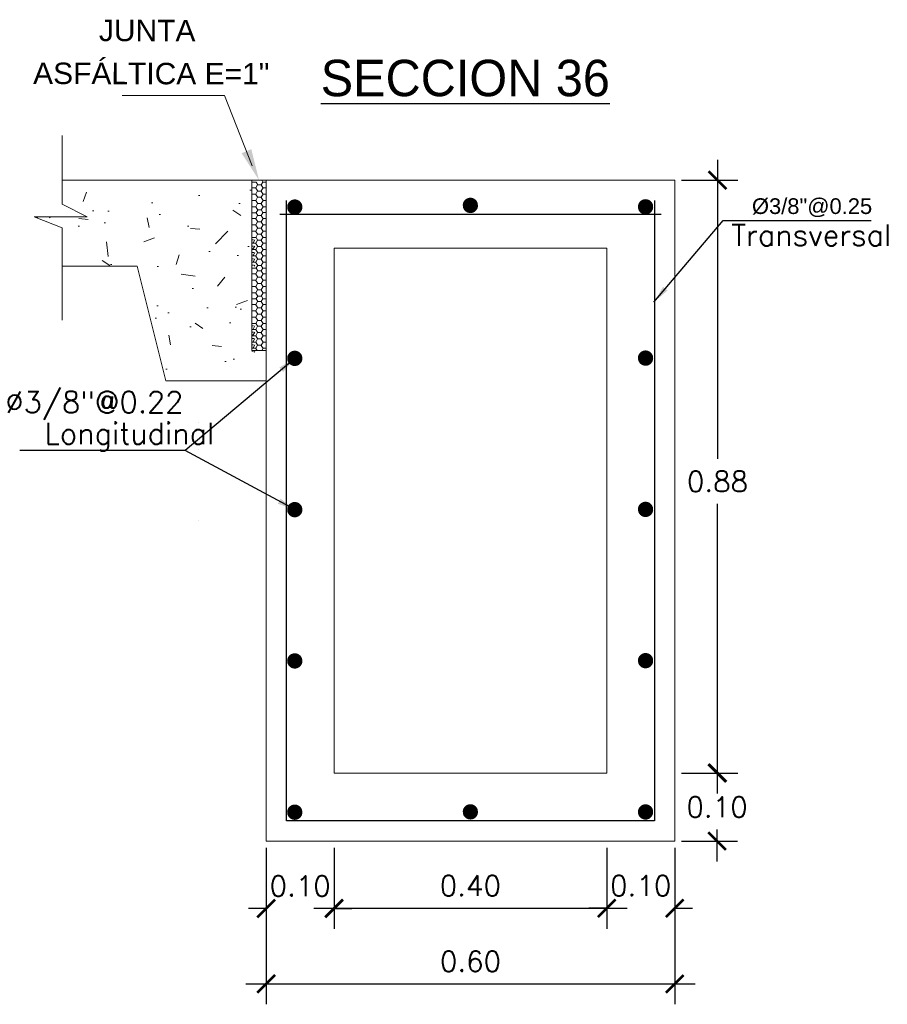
# Model space of a CAD drawing. Header units: millimetres. Extents: x -8931983 to 9630244, y 4 to 18563053.
# Tile 311 of 329: x 349724.89 to 349726.17, y 9282012.74 to 9282014.18. Entities that reach past the tile are written whole.
import ezdxf

# ---------------------------------------------------------------- set-up
doc = ezdxf.new("R2010")
doc.units = ezdxf.units.MM
doc.linetypes.add('ACAD_ISO02W100', pattern=[15, 12, -3])
for name, color, linetype, lineweight in [('0.2', 32, 'ACAD_ISO02W100', 0), ('cotas', 1, 'Continuous', 15), ('linea fina 01', 189, 'Continuous', 0), ('TEXTO', 255, 'Continuous', 5)]:
    doc.layers.add(name, color=color, linetype=linetype, lineweight=lineweight)
doc.layers.add('TEX', color=3, linetype='Continuous')
doc.styles.add('COTAS', font='arial.ttf')
doc.styles.add('MtXpl_Arial_Black', font='txt')
doc.styles.add('ROMANS', font='ROMANS.shx')
doc.styles.add('ROMANS-DIM', font='romans.shx')
doc.styles.add('VANO', font='swissl.ttf', dxfattribs={"height": 0.2})
doc.dimstyles.new('1-25V', dxfattribs={"dimscale": 0.2, "dimtxt": 0.18, "dimasz": 0.13, "dimexe": 0.18, "dimexo": 0.15, "dimgap": 0.1, "dimtad": 0, "dimtih": 1, "dimtoh": 1, "dimzin": 0, "dimdsep": 46, "dimtxsty": 'COTAS', "dimcen": 0.09, "dimadec": 0, "dimazin": 0, "dimtfac": 1, "dimtmove": 2, "dimatfit": 3, "dimfxl": 1, "dimtolj": 1, "dimtzin": 0, "dimarcsym": 0})
doc.dimstyles.new('20_METRIC  ARCHITECTURAL', dxfattribs={"dimscale": 0.2, "dimtxt": 0.03, "dimasz": 0.13, "dimexe": 0.15, "dimexo": 0.05, "dimgap": 0.09, "dimtad": 1, "dimtih": 1, "dimtoh": 1, "dimzin": 0, "dimdsep": 46, "dimtxsty": 'ROMANS-DIM', "dimblk": 'ARCHTICK', "dimcen": 2, "dimdle": 0.15, "dimclrd": 9, "dimclre": 9, "dimadec": 0, "dimazin": 0, "dimtfac": 1, "dimtix": 1, "dimtofl": 0, "dimtmove": 0, "dimatfit": 3, "dimfxl": 1, "dimfrac": 2, "dimtolj": 1, "dimtzin": 0, "dimarcsym": 0})

# ---------------------------------------------------------------- blocks, each defined once
blk = doc.blocks.new('_ArchTick')
at = {"color": 0, "linetype": 'ByBlock', "const_width": 0.15}
blk.add_lwpolyline([(-0.5, -0.5), (0.5, 0.5)], dxfattribs=at)
blk = doc.blocks.new('*D3504')
at = {"color": 9, "lineweight": -2, "transparency": 16777216}
for p, q in [((349725.2550853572, 9282012.965156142), (349725.2550853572, 9282012.735728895)), ((349725.8550853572, 9282012.965156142), (349725.8550853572, 9282012.735728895)), ((349725.2250853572, 9282012.765728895), (349725.8850853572, 9282012.765728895))]:
    blk.add_line(p, q, dxfattribs=at)
at = {"layer": 'Defpoints', "color": 0, "lineweight": 30, "transparency": 16777216}
for p in [(349725.2550853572, 9282012.975156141, 5186.962977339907), (349725.8550853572, 9282012.975156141, 5186.962977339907), (349725.8550853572, 9282012.765728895)]:
    blk.add_point(p, dxfattribs=at)
at = {"color": 9, "lineweight": -2, "transparency": 16777216, "xscale": 0.026, "yscale": 0.026, "zscale": 0.026, "rotation": 180}
blk.add_blockref('_ArchTick', (349725.2550853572, 9282012.765728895), dxfattribs=at)
at = {"color": 9, "lineweight": -2, "transparency": 16777216, "xscale": 0.026, "yscale": 0.026, "zscale": 0.026}
blk.add_blockref('_ArchTick', (349725.8550853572, 9282012.765728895), dxfattribs=at)
at = {"color": 0, "lineweight": 0, "transparency": 16777216, "insert": (349725.5550853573, 9282012.798728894), "char_height": 0.03, "attachment_point": 5, "style": 'ROMANS-DIM'}
blk.add_mtext('\\A1;0.60', dxfattribs=at)
blk = doc.blocks.new('*D3505')
at = {"color": 9, "lineweight": -2, "transparency": 16777216}
for p, q in [((349725.9171418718, 9282013.105156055), (349725.9171418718, 9282013.058156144)), ((349725.8650853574, 9282013.075156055), (349725.9471418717, 9282013.075156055)), ((349725.9171418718, 9282012.945156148), (349725.9171418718, 9282012.992156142)), ((349725.8650853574, 9282012.975156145), (349725.9471418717, 9282012.975156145))]:
    blk.add_line(p, q, dxfattribs=at)
at = {"layer": 'Defpoints', "color": 0, "lineweight": 30, "transparency": 16777216}
for p in [(349725.8550853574, 9282013.075156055), (349725.8550853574, 9282012.975156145), (349725.9171418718, 9282012.975156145)]:
    blk.add_point(p, dxfattribs=at)
at = {"color": 9, "lineweight": -2, "transparency": 16777216, "xscale": 0.026, "yscale": 0.026, "zscale": 0.026}
for p, rotation in [((349725.9171418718, 9282013.075156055), 90), ((349725.9171418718, 9282012.975156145), 270)]:
    blk.add_blockref('_ArchTick', p, dxfattribs=dict(at, rotation=rotation))
at = {"color": 0, "lineweight": 0, "transparency": 16777216, "insert": (349725.9171418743, 9282013.025156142), "char_height": 0.03, "attachment_point": 5, "style": 'ROMANS-DIM'}
blk.add_mtext('\\A1;0.10', dxfattribs=at)
blk = doc.blocks.new('*D3506')
at = {"color": 9, "lineweight": -2, "transparency": 16777216}
for p, q in [((349725.2550853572, 9282012.965156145), (349725.2550853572, 9282012.846305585)), ((349725.3548057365, 9282012.965156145), (349725.3548057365, 9282012.846305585)), ((349725.2550853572, 9282012.876305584), (349725.2290853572, 9282012.876305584)), ((349725.3548057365, 9282012.876305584), (349725.3808057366, 9282012.876305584))]:
    blk.add_line(p, q, dxfattribs=at)
at = {"layer": 'Defpoints', "color": 0, "lineweight": 30, "transparency": 16777216}
for p in [(349725.2550853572, 9282012.975156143, 5186.962977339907), (349725.3548057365, 9282012.975156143, 5186.962977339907), (349725.3548057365, 9282012.876305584)]:
    blk.add_point(p, dxfattribs=at)
at = {"color": 9, "lineweight": -2, "transparency": 16777216, "xscale": 0.026, "yscale": 0.026, "zscale": 0.026}
blk.add_blockref('_ArchTick', (349725.2550853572, 9282012.876305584), dxfattribs=at)
at = {"color": 9, "lineweight": -2, "transparency": 16777216, "xscale": 0.026, "yscale": 0.026, "zscale": 0.026, "rotation": 180}
blk.add_blockref('_ArchTick', (349725.3548057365, 9282012.876305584), dxfattribs=at)
at = {"color": 0, "lineweight": 0, "transparency": 16777216, "insert": (349725.3049455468, 9282012.909305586), "char_height": 0.03, "attachment_point": 5, "style": 'ROMANS-DIM'}
blk.add_mtext('\\A1;0.10', dxfattribs=at)
blk = doc.blocks.new('*D3507')
at = {"color": 9, "lineweight": -2, "transparency": 16777216}
for p, q in [((349725.3548057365, 9282012.965156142), (349725.3548057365, 9282012.846727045)), ((349725.7550853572, 9282012.965156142), (349725.7550853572, 9282012.846727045)), ((349725.3248057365, 9282012.876727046), (349725.7850853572, 9282012.876727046))]:
    blk.add_line(p, q, dxfattribs=at)
at = {"layer": 'Defpoints', "color": 0, "lineweight": 30, "transparency": 16777216}
for p in [(349725.3548057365, 9282012.975156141, 10373.92595467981), (349725.7550853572, 9282012.975156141, 5186.962977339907), (349725.7550853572, 9282012.876727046)]:
    blk.add_point(p, dxfattribs=at)
at = {"color": 9, "lineweight": -2, "transparency": 16777216, "xscale": 0.026, "yscale": 0.026, "zscale": 0.026, "rotation": 180}
blk.add_blockref('_ArchTick', (349725.3548057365, 9282012.876727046), dxfattribs=at)
at = {"color": 9, "lineweight": -2, "transparency": 16777216, "xscale": 0.026, "yscale": 0.026, "zscale": 0.026}
blk.add_blockref('_ArchTick', (349725.7550853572, 9282012.876727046), dxfattribs=at)
at = {"color": 0, "lineweight": 0, "transparency": 16777216, "insert": (349725.5549455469, 9282012.909727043), "char_height": 0.03, "attachment_point": 5, "style": 'ROMANS-DIM'}
blk.add_mtext('\\A1;0.40', dxfattribs=at)
blk = doc.blocks.new('*D3508')
at = {"color": 9, "lineweight": -2, "transparency": 16777216}
for p, q in [((349725.7550853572, 9282012.965156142), (349725.7550853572, 9282012.846727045)), ((349725.8550853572, 9282012.965156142), (349725.8550853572, 9282012.846727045)), ((349725.7550853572, 9282012.876727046), (349725.7290853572, 9282012.876727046)), ((349725.8550853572, 9282012.876727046), (349725.8810853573, 9282012.876727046))]:
    blk.add_line(p, q, dxfattribs=at)
at = {"layer": 'Defpoints', "color": 0, "lineweight": 30, "transparency": 16777216}
for p in [(349725.7550853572, 9282012.975156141, 5186.962977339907), (349725.8550853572, 9282012.975156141, 5186.962977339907), (349725.8550853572, 9282012.876727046)]:
    blk.add_point(p, dxfattribs=at)
at = {"color": 9, "lineweight": -2, "transparency": 16777216, "xscale": 0.026, "yscale": 0.026, "zscale": 0.026}
blk.add_blockref('_ArchTick', (349725.7550853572, 9282012.876727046), dxfattribs=at)
at = {"color": 9, "lineweight": -2, "transparency": 16777216, "xscale": 0.026, "yscale": 0.026, "zscale": 0.026, "rotation": 180}
blk.add_blockref('_ArchTick', (349725.8550853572, 9282012.876727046), dxfattribs=at)
at = {"color": 0, "lineweight": 0, "transparency": 16777216, "insert": (349725.8050853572, 9282012.909727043), "char_height": 0.03, "attachment_point": 5, "style": 'ROMANS-DIM'}
blk.add_mtext('\\A1;0.10', dxfattribs=at)
blk = doc.blocks.new('TEXTO 1')
at = {"layer": 'linea fina 01', "ltscale": 0.1}
for p, q in [((-0.0508167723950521, 0.1241394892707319), (-0.2010398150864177, 0.1241394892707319)), ((-0.0100357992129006, 0.0209258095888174), (-0.0508167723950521, 0.1241394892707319))]:
    blk.add_line(p, q, dxfattribs=at)
blk.add_solid([(-0.02553807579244, 0.0394717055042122), (0, 0), (-0.0113560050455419, 0.0456207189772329)], dxfattribs=at)
at = {"layer": '0.2', "color": 251, "true_color": 0x636466, "style": 'VANO', "oblique": 359.9999999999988}
for s, p in [('JUNTA', (-0.235123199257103, 0.2039847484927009, -5186.962977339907)), ('ASFÁLTICA E=1"', (-0.331776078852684, 0.1410587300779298, -5186.962977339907))]:
    blk.add_text(s, height=0.0314999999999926, rotation=359.8799999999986, dxfattribs=at).set_placement(p)
blk = doc.blocks.new('junta asfaltica')
at = {"lineweight": 0}
h = blk.add_hatch(dxfattribs=at)
h.set_pattern_fill('AR-CONC', scale=0.01, style=0)
h.set_pattern_definition([(50, (-0.1189008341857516, -0.0700673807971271), (0.1639662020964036, -0.0143451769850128), [0.017145, -0.188595]), (355, (-0.1189008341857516, -0.0700673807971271), (-0.0317190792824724, 0.1719511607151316), [0.013716, -0.150876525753]), (100.4514446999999, (-0.1052370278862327, -0.0712628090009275), (0.1322471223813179, 0.1576059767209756), [0.01457100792, -0.1602812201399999]), (46.1842, (-0.1189008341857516, -0.0243473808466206), (0.2439711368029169, -0.0378380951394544), [0.0257175, -0.2828925]), (96.6355576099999, (-0.0985699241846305, -0.0275005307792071), (0.2136637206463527, 0.2226835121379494), [0.021856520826, -0.240422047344]), (351.18415117, (-0.1189008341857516, -0.0243473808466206), (0.2136637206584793, 0.2226835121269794), [0.020573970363, -0.226313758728]), (21, (-0.0960408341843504, -0.0357773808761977), (0.1364529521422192, -0.0920386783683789), [0.017145, -0.188595]), (326, (-0.0960408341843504, -0.0357773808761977), (0.0556218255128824, 0.1657691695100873), [0.013716, -0.150876]), (71.45144499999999, (-0.0846697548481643, -0.0434472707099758), (0.1920747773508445, 0.0737304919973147), [0.01457100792, -0.16028094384]), (37.5, (-0.1189008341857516, -0.0700673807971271), (0.0027797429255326, 0.0760995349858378), [0, -0.1490472, 0, -0.153162, 0, -0.1514475]), (7.499999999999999, (-0.1189008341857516, -0.0700673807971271), (0.0601376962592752, 0.0901625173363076), [0, -0.0873252, 0, -0.1456182, 0, -0.0577215]), (327.5, (-0.1698786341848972, -0.0700673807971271), (0.1220315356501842, -0.0051558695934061), [0, -0.05715, 0, -0.178308, 0, -0.236601]), (317.5, (-0.1927386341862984, -0.0700673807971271), (0.1333162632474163, 0.0228838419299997), [0, -0.074295, 0, -0.1184148, 0, -0.168021])])
h.paths.add_polyline_path([(-0.0210516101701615, 2.68221356e-08), (-0.2996047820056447, 2.68221356e-08), (-0.2996047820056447, -0.0354425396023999), (-0.2629513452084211, -0.0536842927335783), (-0.3405718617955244, -0.0536842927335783), (-0.2996047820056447, -0.0698087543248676), (-0.2996047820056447, -0.1263088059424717), (-0.1894634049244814, -0.1263088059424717), (-0.1473604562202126, -0.2947206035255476), (-0.0210516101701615, -0.2947206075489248)])
h = blk.add_hatch(dxfattribs=at)
h.set_pattern_fill('HONEY', scale=0.0187124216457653, angle=180, style=0)
h.set_pattern_definition([(360, (-1344.435306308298, 712.0165321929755), (0.0080206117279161, -0.0046307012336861), [0.0053470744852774, -0.0106941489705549]), (240, (-1344.435306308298, 712.0165321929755), (-0.0080206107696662, -0.0046307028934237), [0.0053470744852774, -0.0106941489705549]), (300, (-1344.435306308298, 712.0165321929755), (9.5825e-10, -0.0092614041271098), [-0.0106941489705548, 0.0053470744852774])])
h.paths.add_polyline_path([(-0.0210514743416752, -0.0843195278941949), (-0.0210514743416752, -0.1264220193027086), (-0.0160414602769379, -0.1264220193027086), (-0.0160414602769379, -0.0843195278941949)])
h = blk.add_hatch(dxfattribs=at)
h.set_pattern_fill('HONEY', scale=0.0187124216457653, angle=180, style=0)
h.set_pattern_definition([(360, (-1344.435306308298, 711.8902233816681), (0.0080206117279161, -0.0046307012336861), [0.0053470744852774, -0.0106941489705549]), (240, (-1344.435306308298, 711.8902233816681), (-0.0080206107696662, -0.0046307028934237), [0.0053470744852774, -0.0106941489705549]), (300, (-1344.435306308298, 711.8902233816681), (9.5825e-10, -0.0092614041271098), [-0.0106941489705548, 0.0053470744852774])])
h.paths.add_polyline_path([(-0.0210514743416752, -0.2106283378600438), (-0.0210514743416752, -0.2527308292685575), (-0.0160414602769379, -0.2527308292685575), (-0.0160414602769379, -0.2106283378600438)])
at = {"color": 7, "linetype": 'ByBlock', "lineweight": 0}
for p, q in [((-0.2996047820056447, 0.0657418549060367), (-0.2996047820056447, -0.0354425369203)), ((-0.2996047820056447, -0.0354425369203), (-0.2629513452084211, -0.0536842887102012)), ((-0.2629513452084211, -0.0536842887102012), (-0.3405718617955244, -0.0536842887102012)), ((-0.3405718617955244, -0.0536842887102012), (-0.2996047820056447, -0.0698087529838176)), ((-0.2996047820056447, -0.0698087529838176), (-0.2996047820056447, -0.2053593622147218))]:
    blk.add_line(p, q, dxfattribs=at)
at = {"color": 7, "lineweight": 0}
for p, q in [((-0.2996047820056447, 2.81631856e-08), (-0.0210516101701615, 2.81631856e-08)), ((-0.0210514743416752, 0), (0, 0)), ((-0.0210514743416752, 0), (-0.0210514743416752, -0.25)), ((-0.0066348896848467, 0), (-0.0049328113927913, -0.0029480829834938)), ((-1.357866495e-07, -0.2947206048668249), (-1.357866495e-07, 0)), ((-0.0210515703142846, -0.010682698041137), (-0.0205355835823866, -0.0115764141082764)), ((-0.020682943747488, -0.0112982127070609), (-0.0210515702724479, -0.0119366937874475)), ((-0.0148197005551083, -0.0027724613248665), (-0.0210514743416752, -0.0027724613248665)), ((-0.0203683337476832, -0.0113096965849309), (-0.0150212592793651, -0.0113096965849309)), ((-0.0126623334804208, -0.0066675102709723), (-0.0153358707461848, -0.0112982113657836)), ((-0.0151885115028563, -0.0115764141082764), (-0.0125149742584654, -0.0162071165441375)), ((-0.0148361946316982, -0.0029252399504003), (-0.0125149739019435, -0.0069457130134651)), ((-0.0123477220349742, -0.0066789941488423), (-0.0070006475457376, -0.0066789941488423)), ((-0.0051546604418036, -0.0029252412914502), (-0.0073152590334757, -0.0066675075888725)), ((-0.0046417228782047, -0.0112982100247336), (-0.0073152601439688, -0.0159289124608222)), ((-0.0071679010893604, -0.0069457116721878), (-0.0044943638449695, -0.0115764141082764)), ((-0.0051235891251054, -0.0029047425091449), (2.09184e-11, -0.0029047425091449)), ((-0.0043271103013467, -0.0113096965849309), (-9.55119503e-08, -0.0113096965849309)), ((-0.0210515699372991, -0.0199441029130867), (-0.0205355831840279, -0.0208378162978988)), ((-0.0206829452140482, -0.0205596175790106), (-0.0210515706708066, -0.0211980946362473)), ((-0.0203683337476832, -0.0205710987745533), (-0.0150212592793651, -0.0205710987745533)), ((-0.0126623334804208, -0.0159289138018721), (-0.0153358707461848, -0.0205596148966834)), ((-0.012662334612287, -0.0251903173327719), (-0.0153358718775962, -0.0298210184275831)), ((-0.0151885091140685, -0.0208378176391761), (-0.0125149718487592, -0.0254685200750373)), ((-0.0123477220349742, -0.0159403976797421), (-0.0070006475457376, -0.0159403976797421)), ((-0.0123477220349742, -0.0252017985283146), (-0.0070006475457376, -0.0252017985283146)), ((-0.0046417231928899, -0.0205596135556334), (-0.0073152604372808, -0.0251903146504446)), ((-0.0071678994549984, -0.0162071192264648), (-0.004494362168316, -0.0208378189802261)), ((-0.0071678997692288, -0.0254685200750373), (-0.0044943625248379, -0.0300992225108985)), ((-0.0043271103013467, -0.0205710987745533), (-9.55119503e-08, -0.0205710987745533)), ((-0.0210515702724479, -0.0292055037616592), (-0.0205355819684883, -0.0300992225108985)), ((-0.0206829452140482, -0.0298210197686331), (-0.0210515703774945, -0.0304594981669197)), ((-0.0210515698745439, -0.038466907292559), (-0.0205355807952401, -0.0393606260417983)), ((-0.0206829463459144, -0.0390824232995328), (-0.0210515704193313, -0.0397208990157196)), ((-0.0203683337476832, -0.0298325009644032), (-0.0150212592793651, -0.0298325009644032)), ((-0.0203683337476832, -0.0390939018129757), (-0.0150212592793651, -0.0390939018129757)), ((-0.012662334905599, -0.0344517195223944), (-0.0153358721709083, -0.0390824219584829)), ((-0.0151885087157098, -0.0300992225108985), (-0.0125149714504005, -0.0347299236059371)), ((-0.0151885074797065, -0.0393606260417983), (-0.0125149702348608, -0.0439913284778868)), ((-0.0123477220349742, -0.0344632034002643), (-0.0070006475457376, -0.0344632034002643)), ((-0.0046417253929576, -0.0298210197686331), (-0.0073152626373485, -0.0344517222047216)), ((-0.0046417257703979, -0.0390824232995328), (-0.0073152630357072, -0.043713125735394)), ((-0.007167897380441, -0.034729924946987), (-0.004494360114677, -0.0393606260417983)), ((-0.0043271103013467, -0.0298325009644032), (-9.55537871e-08, -0.0298325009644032)), ((-0.0043271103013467, -0.0390939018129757), (-9.55537871e-08, -0.0390939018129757)), ((-0.0210515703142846, -0.0557221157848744), (-0.0205355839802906, -0.0566158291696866)), ((-0.020682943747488, -0.056337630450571), (-0.0210515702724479, -0.056976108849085)), ((-0.0149139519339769, -0.0477837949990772), (-0.0206632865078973, -0.0477837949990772)), ((-0.0203683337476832, -0.056349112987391), (-0.0150212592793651, -0.056349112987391)), ((-0.0126623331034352, -0.0517069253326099), (-0.0153358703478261, -0.0563376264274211)), ((-0.0151885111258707, -0.0566158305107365), (-0.0125149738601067, -0.061246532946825)), ((-0.0125149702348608, -0.0439913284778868), (-0.014899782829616, -0.0475884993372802)), ((-0.0148361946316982, -0.0479646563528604), (-0.0125149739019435, -0.0519851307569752)), ((-0.0123477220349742, -0.0437246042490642), (-0.0070006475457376, -0.0437246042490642)), ((-0.0123477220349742, -0.0517184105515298), (-0.0070006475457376, -0.0517184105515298)), ((-0.0051546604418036, -0.0479646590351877), (-0.0073152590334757, -0.0517069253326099)), ((-0.0046417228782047, -0.0563376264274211), (-0.0073152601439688, -0.0609683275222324)), ((-0.0071679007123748, -0.0519851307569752), (-0.0044943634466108, -0.0566158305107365)), ((-0.0069412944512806, -0.0439446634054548), (-0.0051814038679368, -0.0474320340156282)), ((-0.0052986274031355, -0.0476877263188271), (2.09184e-11, -0.0476877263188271)), ((-0.0043271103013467, -0.056349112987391), (-9.55119503e-08, -0.056349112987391)), ((-0.0210515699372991, -0.0649835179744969), (-0.0205355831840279, -0.0658772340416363)), ((-0.0206829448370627, -0.0655990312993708), (-0.0210515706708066, -0.0662375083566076)), ((-0.0203683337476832, -0.0656105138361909), (-0.0150212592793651, -0.0656105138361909)), ((-0.0126623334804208, -0.0609683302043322), (-0.0153358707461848, -0.0655990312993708)), ((-0.012662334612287, -0.0702297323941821), (-0.0153358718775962, -0.0748604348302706)), ((-0.015188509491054, -0.0658772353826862), (-0.0125149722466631, -0.0705079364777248)), ((-0.0123477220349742, -0.0609798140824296), (-0.0070006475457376, -0.0609798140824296)), ((-0.0123477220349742, -0.0702412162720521), (-0.0070006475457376, -0.0702412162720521)), ((-0.0046417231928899, -0.0655990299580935), (-0.0073152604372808, -0.0702297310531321)), ((-0.0071678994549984, -0.061246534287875), (-0.004494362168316, -0.0658772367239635)), ((-0.0071678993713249, -0.0705079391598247), (-0.0044943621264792, -0.075138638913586)), ((-0.0043271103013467, -0.0656105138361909), (-9.55119503e-08, -0.0656105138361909)), ((-0.0210515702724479, -0.0742449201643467), (-0.0205355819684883, -0.075138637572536)), ((-0.0206829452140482, -0.0748604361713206), (-0.0210515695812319, -0.0754989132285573)), ((-0.0210515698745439, -0.0835063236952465), (-0.0206477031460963, -0.0842058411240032)), ((-0.0206829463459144, -0.084121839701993), (-0.0207314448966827, -0.0842058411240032)), ((-0.0203683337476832, -0.0748719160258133), (-0.0150212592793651, -0.0748719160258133)), ((-0.0203683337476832, -0.0841333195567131), (-0.0150212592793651, -0.0841333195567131)), ((-0.012662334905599, -0.0794911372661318), (-0.0153358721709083, -0.0841218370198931)), ((-0.0151885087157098, -0.075138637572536), (-0.0125149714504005, -0.0797693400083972)), ((-0.0148361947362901, -0.0843195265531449), (-0.0125149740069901, -0.0883399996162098)), ((-0.0123477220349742, -0.0795026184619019), (-0.0070006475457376, -0.0795026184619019)), ((-0.0046417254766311, -0.0748604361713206), (-0.0073152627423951, -0.0794911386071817)), ((-0.0051546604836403, -0.0843195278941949), (-0.0073152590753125, -0.0880617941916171)), ((-0.0071678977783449, -0.0797693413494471), (-0.0046064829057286, -0.0842058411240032)), ((-0.0043271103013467, -0.0748719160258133), (-9.55537871e-08, -0.0748719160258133)), ((-0.0043271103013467, -0.0841333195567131), (-9.55537871e-08, -0.0841333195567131)), ((-0.0210515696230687, -0.0920769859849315), (-0.0205355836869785, -0.092970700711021)), ((-0.0206829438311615, -0.0926924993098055), (-0.0210515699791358, -0.0933309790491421)), ((-0.0203683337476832, -0.0927039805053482), (-0.0150212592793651, -0.0927039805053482)), ((-0.0126623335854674, -0.088061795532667), (-0.0153358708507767, -0.0926924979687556)), ((-0.0126623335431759, -0.0973232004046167), (-0.0153358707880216, -0.101953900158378)), ((-0.015188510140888, -0.092970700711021), (-0.0125149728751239, -0.0976014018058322)), ((-0.0123477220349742, -0.088073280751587), (-0.0070006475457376, -0.088073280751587)), ((-0.0123477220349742, -0.0973346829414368), (-0.0070006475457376, -0.0973346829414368)), ((-0.0046417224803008, -0.0926924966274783), (-0.0073152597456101, -0.0973231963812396)), ((-0.0071679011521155, -0.0883399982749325), (-0.0044943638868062, -0.0929706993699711)), ((-0.0071678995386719, -0.0976014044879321), (-0.0044943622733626, -0.1022321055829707)), ((-0.0043271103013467, -0.0927039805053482), (-9.55119503e-08, -0.0927039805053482)), ((-0.0210515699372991, -0.1013383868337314), (-0.0205355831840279, -0.1022321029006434)), ((-0.0206829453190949, -0.101953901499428), (-0.0210515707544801, -0.1025923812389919)), ((-0.0210515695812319, -0.1105997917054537), (-0.0205355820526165, -0.1114935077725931)), ((-0.0206829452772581, -0.1112153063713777), (-0.0210515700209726, -0.1118537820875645)), ((-0.0203683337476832, -0.101965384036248), (-0.0150212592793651, -0.101965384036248)), ((-0.0203683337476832, -0.1112267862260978), (-0.0150212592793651, -0.1112267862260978)), ((-0.0126623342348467, -0.1065846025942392), (-0.0153358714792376, -0.1112153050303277)), ((-0.015188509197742, -0.1022321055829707), (-0.0125149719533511, -0.1068628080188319)), ((-0.0151885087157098, -0.1114935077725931), (-0.0125149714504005, -0.1161242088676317)), ((-0.0123477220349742, -0.1065960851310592), (-0.0070006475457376, -0.1065960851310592)), ((-0.0046417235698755, -0.1019538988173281), (-0.0073152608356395, -0.1065846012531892)), ((-0.0046417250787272, -0.1112153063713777), (-0.0073152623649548, -0.115846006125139)), ((-0.0071678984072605, -0.1068628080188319), (-0.0044943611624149, -0.1114935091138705)), ((-0.0043271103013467, -0.101965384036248), (-9.55119503e-08, -0.101965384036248)), ((-0.0043271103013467, -0.1112267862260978), (-9.55537871e-08, -0.1112267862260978)), ((-0.1894634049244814, -0.1263088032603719), (-0.2996047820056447, -0.1263088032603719)), ((-0.1473604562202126, -0.2947206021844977), (-0.1894634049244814, -0.1263088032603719)), ((-0.0210515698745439, -0.1198611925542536), (-0.0205355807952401, -0.1207549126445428)), ((-0.0206829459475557, -0.1204767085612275), (-0.0210515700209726, -0.121115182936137)), ((-0.0148197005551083, -0.1290812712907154), (-0.0210514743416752, -0.1290812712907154)), ((-0.0203683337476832, -0.1204881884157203), (-0.0150212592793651, -0.1204881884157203)), ((-0.0126623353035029, -0.115846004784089), (-0.015335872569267, -0.1204767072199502)), ((-0.0151885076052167, -0.1207549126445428), (-0.0125149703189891, -0.1253856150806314)), ((-0.0148361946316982, -0.1292340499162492), (-0.0125149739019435, -0.133254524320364)), ((-0.0129228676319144, -0.1255586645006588), (-0.0148348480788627, -0.1288070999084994)), ((-0.0123477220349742, -0.115857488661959), (-0.0070006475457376, -0.115857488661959)), ((-0.0123477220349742, -0.1251188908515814), (-0.0070006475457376, -0.1251188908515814)), ((-0.0073218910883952, -0.1251188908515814), (-0.0049328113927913, -0.1292568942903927)), ((-0.0046417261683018, -0.1204767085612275), (-0.0073152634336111, -0.1251074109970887)), ((-0.0051546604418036, -0.1292340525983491), (-0.0073152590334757, -0.1329763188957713)), ((-0.0071678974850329, -0.1161242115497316), (-0.0044943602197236, -0.1207549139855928)), ((-0.0051235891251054, -0.1292135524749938), (2.09184e-11, -0.1292135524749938)), ((-0.0043271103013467, -0.1204881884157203), (-9.55537871e-08, -0.1204881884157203)), ((-0.0210515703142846, -0.1369915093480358), (-0.0205355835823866, -0.1378852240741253)), ((-0.020682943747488, -0.1376070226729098), (-0.0210515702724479, -0.1382455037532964)), ((-0.0203683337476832, -0.1376185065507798), (-0.0150212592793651, -0.1376185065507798)), ((-0.0126623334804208, -0.1329763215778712), (-0.0153358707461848, -0.1376070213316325)), ((-0.0126623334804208, -0.142237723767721), (-0.0153358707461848, -0.1468684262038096)), ((-0.0151885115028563, -0.1378852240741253), (-0.0125149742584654, -0.1425159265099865)), ((-0.0123477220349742, -0.1329878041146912), (-0.0070006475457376, -0.1329878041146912)), ((-0.0123477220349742, -0.1422492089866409), (-0.0070006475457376, -0.1422492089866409)), ((-0.0046417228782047, -0.1376070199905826), (-0.0073152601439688, -0.1422377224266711)), ((-0.0071679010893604, -0.1332545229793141), (-0.0044943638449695, -0.1378852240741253)), ((-0.0071678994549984, -0.1425159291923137), (-0.004494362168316, -0.1471466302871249)), ((-0.0043271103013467, -0.1376185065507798), (-9.55119503e-08, -0.1376185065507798)), ((-0.0210515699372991, -0.1462529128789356), (-0.0205355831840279, -0.1471466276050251)), ((-0.0206829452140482, -0.1468684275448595), (-0.0210515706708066, -0.1475069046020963)), ((-0.0210515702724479, -0.1555143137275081), (-0.0205355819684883, -0.1564080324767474)), ((-0.0206829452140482, -0.156129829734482), (-0.0210515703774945, -0.156768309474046)), ((-0.0203683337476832, -0.1468799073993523), (-0.0150212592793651, -0.1468799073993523)), ((-0.0203683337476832, -0.1561413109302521), (-0.0150212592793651, -0.1561413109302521)), ((-0.012662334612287, -0.1514991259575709), (-0.0153358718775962, -0.156129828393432)), ((-0.0151885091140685, -0.147146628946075), (-0.0125149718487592, -0.1517773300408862)), ((-0.0151885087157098, -0.1564080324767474), (-0.0125149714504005, -0.1610387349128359)), ((-0.0123477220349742, -0.1515106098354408), (-0.0070006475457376, -0.1515106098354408)), ((-0.0046417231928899, -0.1468684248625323), (-0.0073152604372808, -0.1514991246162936)), ((-0.0046417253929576, -0.156129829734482), (-0.0073152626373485, -0.1607605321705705)), ((-0.0071678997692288, -0.1517773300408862), (-0.0044943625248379, -0.1564080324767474)), ((-0.0043271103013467, -0.1468799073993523), (-9.55119503e-08, -0.1468799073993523)), ((-0.0043271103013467, -0.1561413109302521), (-9.55537871e-08, -0.1561413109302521)), ((-0.0210515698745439, -0.1647757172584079), (-0.0205355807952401, -0.1656694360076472)), ((-0.0206829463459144, -0.1653912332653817), (-0.0210515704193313, -0.1660297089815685)), ((-0.0203683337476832, -0.1654027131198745), (-0.0150212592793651, -0.1654027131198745)), ((-0.012662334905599, -0.1607605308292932), (-0.0153358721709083, -0.1653912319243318)), ((-0.0151885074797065, -0.1656694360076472), (-0.0125149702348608, -0.1703001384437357)), ((-0.0125149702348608, -0.1703001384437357), (-0.014899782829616, -0.1738973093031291)), ((-0.0123477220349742, -0.1607720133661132), (-0.0070006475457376, -0.1607720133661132)), ((-0.0123477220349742, -0.1700334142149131), (-0.0070006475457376, -0.1700334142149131)), ((-0.0046417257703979, -0.1653912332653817), (-0.0073152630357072, -0.1700219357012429)), ((-0.007167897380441, -0.1610387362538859), (-0.004494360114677, -0.1656694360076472)), ((-0.0069412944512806, -0.1702534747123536), (-0.0051814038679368, -0.1737408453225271)), ((-0.0043271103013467, -0.1654027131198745), (-9.55537871e-08, -0.1654027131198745)), ((-0.0210515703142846, -0.1820309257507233), (-0.0205355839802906, -0.1829246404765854)), ((-0.020682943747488, -0.1826464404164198), (-0.0210515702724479, -0.1832849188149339)), ((-0.0149139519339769, -0.1740926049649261), (-0.0206632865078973, -0.1740926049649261)), ((-0.0203683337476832, -0.1826579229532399), (-0.0150212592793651, -0.1826579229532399)), ((-0.0126623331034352, -0.1780157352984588), (-0.0153358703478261, -0.18264643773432)), ((-0.0126623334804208, -0.1872771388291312), (-0.0153358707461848, -0.1919078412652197)), ((-0.0151885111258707, -0.1829246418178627), (-0.0125149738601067, -0.1875553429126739)), ((-0.0148361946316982, -0.1742734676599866), (-0.0125149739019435, -0.1782939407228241)), ((-0.0123477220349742, -0.1780272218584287), (-0.0070006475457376, -0.1780272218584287)), ((-0.0123477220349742, -0.1872886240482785), (-0.0070006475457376, -0.1872886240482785)), ((-0.0051546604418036, -0.1742734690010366), (-0.0073152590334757, -0.1780157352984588)), ((-0.0046417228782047, -0.18264643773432), (-0.0073152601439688, -0.1872771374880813)), ((-0.0071679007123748, -0.1782939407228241), (-0.0044943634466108, -0.1829246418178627)), ((-0.0071678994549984, -0.1875553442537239), (-0.004494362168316, -0.1921860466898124)), ((-0.0052986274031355, -0.173996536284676), (2.09184e-11, -0.173996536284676)), ((-0.0043271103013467, -0.1826579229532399), (-9.55119503e-08, -0.1826579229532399)), ((-0.0210515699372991, -0.1912923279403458), (-0.0205355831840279, -0.1921860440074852)), ((-0.0206829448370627, -0.1919078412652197), (-0.0210515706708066, -0.1925463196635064)), ((-0.0210515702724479, -0.2005537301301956), (-0.0205355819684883, -0.2014474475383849)), ((-0.0206829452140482, -0.2011692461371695), (-0.0210515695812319, -0.2018077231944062)), ((-0.0203683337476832, -0.1919193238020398), (-0.0150212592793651, -0.1919193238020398)), ((-0.0203683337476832, -0.2011807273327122), (-0.0150212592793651, -0.2011807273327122)), ((-0.012662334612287, -0.1965385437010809), (-0.0153358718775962, -0.2011692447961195)), ((-0.015188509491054, -0.1921860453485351), (-0.0125149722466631, -0.1968167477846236)), ((-0.0151885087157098, -0.2014474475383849), (-0.0125149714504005, -0.2060781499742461)), ((-0.0123477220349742, -0.196550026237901), (-0.0070006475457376, -0.196550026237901)), ((-0.0046417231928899, -0.1919078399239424), (-0.0073152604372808, -0.196538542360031)), ((-0.0046417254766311, -0.2011692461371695), (-0.0073152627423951, -0.2057999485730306)), ((-0.0071678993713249, -0.1968167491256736), (-0.0044943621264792, -0.2014474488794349)), ((-0.0043271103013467, -0.1919193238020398), (-9.55119503e-08, -0.1919193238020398)), ((-0.0043271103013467, -0.2011807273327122), (-9.55537871e-08, -0.2011807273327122)), ((-0.0210515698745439, -0.2098151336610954), (-0.0206477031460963, -0.2105146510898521)), ((-0.0206829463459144, -0.2104306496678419), (-0.0207314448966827, -0.2105146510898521)), ((-0.0203683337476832, -0.210442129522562), (-0.0150212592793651, -0.210442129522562)), ((-0.012662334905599, -0.2057999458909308), (-0.0153358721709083, -0.2104306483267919)), ((-0.0126623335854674, -0.2143706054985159), (-0.0153358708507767, -0.2190013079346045)), ((-0.0148361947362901, -0.2106283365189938), (-0.0125149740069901, -0.2146488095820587)), ((-0.0123477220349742, -0.2058114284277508), (-0.0070006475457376, -0.2058114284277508)), ((-0.0123477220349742, -0.2143820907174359), (-0.0070006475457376, -0.2143820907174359)), ((-0.0051546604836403, -0.2106283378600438), (-0.0073152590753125, -0.214370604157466)), ((-0.0071678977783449, -0.206078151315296), (-0.0046064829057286, -0.2105146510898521)), ((-0.0071679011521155, -0.2146488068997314), (-0.0044943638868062, -0.21927950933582)), ((-0.0043271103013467, -0.210442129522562), (-9.55537871e-08, -0.210442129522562)), ((-0.0210515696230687, -0.2183857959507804), (-0.0205355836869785, -0.2192795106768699)), ((-0.0206829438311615, -0.2190013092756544), (-0.0210515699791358, -0.219639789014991)), ((-0.0210515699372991, -0.2276471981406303), (-0.0205355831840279, -0.2285409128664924)), ((-0.0206829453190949, -0.2282627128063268), (-0.0210515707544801, -0.2289011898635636)), ((-0.0203683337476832, -0.2190127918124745), (-0.0150212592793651, -0.2190127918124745)), ((-0.0203683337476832, -0.2282741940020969), (-0.0150212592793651, -0.2282741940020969)), ((-0.0126623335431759, -0.2236320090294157), (-0.0153358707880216, -0.2282627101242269)), ((-0.015188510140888, -0.2192795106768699), (-0.0125149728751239, -0.2239102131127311)), ((-0.015188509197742, -0.2285409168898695), (-0.0125149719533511, -0.2331716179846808)), ((-0.0123477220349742, -0.2236434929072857), (-0.0070006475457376, -0.2236434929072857)), ((-0.0046417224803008, -0.2190013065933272), (-0.0073152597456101, -0.2236320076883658)), ((-0.0046417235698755, -0.228262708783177), (-0.0073152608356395, -0.2328934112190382)), ((-0.0071678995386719, -0.223910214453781), (-0.0044943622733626, -0.2285409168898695)), ((-0.0043271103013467, -0.2190127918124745), (-9.55119503e-08, -0.2190127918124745)), ((-0.0043271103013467, -0.2282741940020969), (-9.55119503e-08, -0.2282741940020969)), ((-0.0210515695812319, -0.2369086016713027), (-0.0205355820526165, -0.2378023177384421)), ((-0.0206829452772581, -0.2375241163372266), (-0.0210515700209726, -0.2381625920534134)), ((-0.0203683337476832, -0.2375355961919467), (-0.0150212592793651, -0.2375355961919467)), ((-0.0126623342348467, -0.2328934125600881), (-0.0153358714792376, -0.2375241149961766)), ((-0.0126623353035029, -0.2421548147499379), (-0.015335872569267, -0.2467855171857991)), ((-0.0151885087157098, -0.2378023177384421), (-0.0125149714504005, -0.2424330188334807)), ((-0.0123477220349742, -0.2329048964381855), (-0.0070006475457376, -0.2329048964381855)), ((-0.0123477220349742, -0.2421662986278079), (-0.0070006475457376, -0.2421662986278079)), ((-0.0046417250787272, -0.2375241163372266), (-0.0073152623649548, -0.2421548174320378)), ((-0.0071678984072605, -0.2331716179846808), (-0.0044943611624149, -0.2378023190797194)), ((-0.0071678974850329, -0.2424330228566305), (-0.0044943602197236, -0.2470637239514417)), ((-0.0043271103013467, -0.2375355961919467), (-9.55537871e-08, -0.2375355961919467)), ((-0.0210515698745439, -0.2461700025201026), (-0.0205355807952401, -0.2470637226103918)), ((-0.0206829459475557, -0.2467855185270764), (-0.0210515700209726, -0.2474239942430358)), ((-0.0210514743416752, -0.25), (-1.357866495e-07, -0.25)), ((-0.0203683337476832, -0.2467969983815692), (-0.0150212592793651, -0.2467969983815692)), ((-0.0151885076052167, -0.2470637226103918), (-0.0134932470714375, -0.25)), ((-0.0046417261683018, -0.2467855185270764), (-0.0064976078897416, -0.25)), ((-0.0043271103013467, -0.2467969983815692), (-9.55537871e-08, -0.2467969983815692)), ((-1.357866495e-07, -0.2947206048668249), (-0.1473604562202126, -0.2947206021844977))]:
    blk.add_line(p, q, dxfattribs=at)
blk.add_blockref('TEXTO 1', (-0.0105257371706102, 0), dxfattribs=at)
blk = doc.blocks.new('*U3501')
at = {"color": 5, "const_width": 0.01125}
blk.add_lwpolyline([(-0.0056249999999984, 0, 1), (0.0056249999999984, 0, 1)], format="xyb", close=True, dxfattribs=at)
blk = doc.blocks.new('*U3500')
at = {"layer": 'cotas', "color": 0, "linetype": 'ByBlock', "lineweight": -2}
blk.add_blockref('*U3501', (0, 0), dxfattribs=at)
at = {"layer": 'cotas', "color": 0, "linetype": 'ByBlock', "lineweight": -2, "transparency": 16777216}
for p in [(0.222, 0), (0.4440000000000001, 0), (0.6660000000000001, 0), (0.888, 0)]:
    blk.add_blockref('*U3501', p, dxfattribs=at)
blk = doc.blocks.new('*U3499')
at = {"color": 5, "const_width": 0.01125}
blk.add_lwpolyline([(-0.0056249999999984, 0, 1), (0.0056249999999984, 0, 1)], format="xyb", close=True, dxfattribs=at)
blk = doc.blocks.new('*U3502')
at = {"layer": 'cotas', "color": 0, "linetype": 'ByBlock', "lineweight": -2}
blk.add_blockref('*U3499', (0, 0), dxfattribs=at)
blk = doc.blocks.new('*U3496')
at = {"color": 5, "const_width": 0.01125}
blk.add_lwpolyline([(-0.0056249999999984, 0, 1), (0.0056249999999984, 0, 1)], format="xyb", close=True, dxfattribs=at)
blk = doc.blocks.new('*U3503')
at = {"layer": 'cotas', "color": 0, "linetype": 'ByBlock', "lineweight": -2}
blk.add_blockref('*U3496', (0, 0), dxfattribs=at)
at = {"layer": 'cotas', "color": 0, "linetype": 'ByBlock', "lineweight": -2, "transparency": 16777216}
for p in [(0.222, 0), (0.4440000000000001, 0), (0.6660000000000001, 0), (0.888, 0)]:
    blk.add_blockref('*U3496', p, dxfattribs=at)
blk = doc.blocks.new('*D3509')
at = {"color": 9, "lineweight": -2, "transparency": 16777216}
for p, q in [((349725.9177825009, 9282013.975156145), (349725.9177825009, 9282013.536016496)), ((349725.8650850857, 9282013.945156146), (349725.9477825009, 9282013.945156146)), ((349725.9177825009, 9282013.045156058), (349725.9177825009, 9282013.470016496)), ((349725.8650853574, 9282013.075156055), (349725.9477825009, 9282013.075156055))]:
    blk.add_line(p, q, dxfattribs=at)
at = {"layer": 'Defpoints', "color": 0, "lineweight": 30, "transparency": 16777216}
for p in [(349725.8550850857, 9282013.945156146), (349725.8550853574, 9282013.075156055), (349725.9177825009, 9282013.075156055)]:
    blk.add_point(p, dxfattribs=at)
at = {"color": 9, "lineweight": -2, "transparency": 16777216, "xscale": 0.026, "yscale": 0.026, "zscale": 0.026}
for p, rotation in [((349725.9177825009, 9282013.945156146), 90), ((349725.9177825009, 9282013.075156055), 270)]:
    blk.add_blockref('_ArchTick', p, dxfattribs=dict(at, rotation=rotation))
at = {"color": 0, "lineweight": 0, "transparency": 16777216, "insert": (349725.9177825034, 9282013.503016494), "char_height": 0.03, "attachment_point": 5, "style": 'ROMANS-DIM'}
blk.add_mtext('\\A1;0.88', dxfattribs=at)
blk = doc.blocks.new('*U3497')
at = {"color": 5, "const_width": 0.01125}
blk.add_lwpolyline([(-0.0056249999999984, 0, 1), (0.0056249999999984, 0, 1)], format="xyb", close=True, dxfattribs=at)
blk = doc.blocks.new('*U3498')
at = {"layer": 'cotas', "color": 0, "linetype": 'ByBlock', "lineweight": -2}
blk.add_blockref('*U3497', (0, 0), dxfattribs=at)

msp = doc.modelspace()

# ---------------------------------------------------------------- linework, layer by layer
at = {"color": 84, "lineweight": 0}
for p, q in [((349725.2550850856, 9282013.945156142, 5186.962977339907), (349725.8550852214, 9282013.945156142, 5186.962977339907)), ((349725.2550853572, 9282013.945156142, 5186.962977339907), (349725.2550853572, 9282012.975156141, 5186.962977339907)), ((349725.8550853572, 9282012.975156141, 5186.962977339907), (349725.8550853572, 9282013.945156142, 5186.962977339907)), ((349725.3550850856, 9282013.845156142, 5186.962977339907), (349725.7550850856, 9282013.845156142, 5186.962977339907)), ((349725.3550850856, 9282013.845156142, 5186.962977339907), (349725.3550850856, 9282013.075156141, 5186.962977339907)), ((349725.7550850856, 9282013.075156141, 5186.962977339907), (349725.7550850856, 9282013.845156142, 5186.962977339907)), ((349725.3550850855, 9282013.075156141, 5186.962977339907), (349725.7550850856, 9282013.075156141, 5186.962977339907)), ((349725.2550853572, 9282012.975156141, 5186.962977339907), (349725.8550853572, 9282012.975156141, 5186.962977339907))]:
    msp.add_line(p, q, dxfattribs=at)
at = {"color": 5, "lineweight": 0}
msp.add_line((349725.2550850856, 9282013.895156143, 5186.962977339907), (349725.2550852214, 9282013.895156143, 5186.962977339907), dxfattribs=at)
at = {"color": 6, "lineweight": 30}
msp.add_line((349725.2750853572, 9282013.895156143, 5186.962977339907), (349725.8350850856, 9282013.895156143, 5186.962977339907), dxfattribs=at)
at = {"lineweight": 0}
for p, q in [((349725.1550853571, 9282013.58963378, 5186.962977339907), (349725.155085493, 9282013.58963378, 5186.962977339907)), ((349725.155085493, 9282013.550435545, 5186.962977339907), (349725.1550853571, 9282013.550435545, 5186.962977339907))]:
    msp.add_line(p, q, dxfattribs=at)
at = {"color": 172, "lineweight": 0}
msp.add_line((349725.1550853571, 9282013.445156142, 5186.962977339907), (349725.1550853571, 9282013.445156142, 5186.962977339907), dxfattribs=at)
msp.add_line((349725.1550853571, 9282013.445156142, 5186.962977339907), (349725.1550853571, 9282013.445156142, 5186.962977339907), dxfattribs=at)
at = {"color": 6, "lineweight": 30, "elevation": 5186.962977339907}
msp.add_lwpolyline([(349725.8250853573, 9282013.915156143), (349725.8250853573, 9282013.00515614), (349725.2850853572, 9282013.00515614), (349725.2850853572, 9282013.915156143)], dxfattribs=at)

# ---------------------------------------------------------------- block references
at = {"color": 84, "lineweight": 0}
msp.add_blockref('junta asfaltica', (349725.2550853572, 9282013.945156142, 5186.962977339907), dxfattribs=at)
at = {"layer": 'cotas'}
for name, p, rotation in [('*U3500', (349725.2970572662, 9282013.017636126, 5186.962977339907), 89.99999999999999), ('*U3498', (349725.5548862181, 9282013.908099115, 5186.962977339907), 270), ('*U3503', (349725.8121283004, 9282013.017998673, 5186.962977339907), 89.99999999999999), ('*U3502', (349725.5548862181, 9282013.018146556, 5186.962977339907), 270)]:
    msp.add_blockref(name, p, dxfattribs=dict(at, rotation=rotation))

# ---------------------------------------------------------------- texts
at = {"layer": 'cotas', "insert": (349726.1448990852, 9282013.904687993, 5186.962977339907), "char_height": 0.02304, "attachment_point": 6, "style": 'COTAS'}
msp.add_mtext('Ø3/8"@0.25', dxfattribs=at)
at = {"layer": 'TEX', "color": 7, "linetype": 'Continuous', "lineweight": 5, "char_height": 0.0313, "style": 'ROMANS'}
for s, insert, attachment_point in [('Transversal', (349725.9381384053, 9282013.880249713, 5186.962977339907), 1), ('Ø3/8"@0.22', (349725.1336775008, 9282013.614177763, 5186.962977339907), 6), ('Longitudinal', (349724.9293278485, 9282013.589056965, 5186.962977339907), 1)]:
    msp.add_mtext(s, dxfattribs=dict(at, insert=insert, attachment_point=attachment_point))
at = {"layer": 'TEXTO', "color": 18, "lineweight": -3, "true_color": 0x000000, "style": 'MtXpl_Arial_Black'}
msp.add_text('%%USECCION 36', height=0.0534103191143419, dxfattribs=at).set_placement((349725.3351159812, 9282014.068336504))

# ---------------------------------------------------------------- dimensions: what is measured, and where the dimension line sits
at = {"lineweight": 0}
dim = msp.add_linear_dim(base=(349725.9177825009, 9282013.075156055, 5186.962977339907), p1=(349725.8550850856, 9282013.945156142, 5186.962977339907), p2=(349725.8550853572, 9282013.075156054, 5186.962977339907), angle=90, text='0.88', dimstyle='20_METRIC  ARCHITECTURAL', override={"dimtxt": 0.15}, dxfattribs=at)
dim.commit()
dim.dimension.update_dxf_attribs({"geometry": '*D3509', "text_midpoint": (349725.9177825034, 9282013.503016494, 5186.962977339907), "dimtype": 160})
dim = msp.add_linear_dim(base=(349725.9171418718, 9282012.975156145, 5186.962977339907), p1=(349725.8550853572, 9282013.075156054, 5186.962977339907), p2=(349725.8550853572, 9282012.975156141, 5186.962977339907), angle=90, dimstyle='20_METRIC  ARCHITECTURAL', override={"dimtxt": 0.15}, dxfattribs=at)
dim.commit()
dim.dimension.update_dxf_attribs({"geometry": '*D3505', "text_midpoint": (349725.9171418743, 9282013.025156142, 5186.962977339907), "dimtype": 160})
for base, p1, p2, picture, middle in [((349725.8550853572, 9282012.765728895), (349725.2550853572, 9282012.975156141, 5186.962977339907), (349725.8550853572, 9282012.975156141, 5186.962977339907), '*D3504', (349725.5550853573, 9282012.765728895)), ((349725.7550853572, 9282012.876727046), (349725.3548057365, 9282012.975156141, 10373.92595467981), (349725.7550853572, 9282012.975156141, 5186.962977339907), '*D3507', (349725.5549455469, 9282012.876727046))]:
    dim = msp.add_linear_dim(base=base, p1=p1, p2=p2, dimstyle='20_METRIC  ARCHITECTURAL', override={"dimtxt": 0.15}, dxfattribs=at)
    dim.commit()
    dim.dimension.update_dxf_attribs({"geometry": picture, "text_midpoint": middle, "dimtype": 160})
for base, p1, p2, picture, middle in [((349725.3548057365, 9282012.876305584), (349725.2550853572, 9282012.975156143, 5186.962977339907), (349725.3548057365, 9282012.975156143, 5186.962977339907), '*D3506', (349725.3049455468, 9282012.909305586)), ((349725.8550853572, 9282012.876727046), (349725.7550853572, 9282012.975156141, 5186.962977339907), (349725.8550853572, 9282012.975156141, 5186.962977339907), '*D3508', (349725.8050853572, 9282012.909727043))]:
    dim = msp.add_linear_dim(base=base, p1=p1, p2=p2, dimstyle='20_METRIC  ARCHITECTURAL', override={"dimtxt": 0.15}, dxfattribs=at)
    dim.commit()
    dim.dimension.update_dxf_attribs({"geometry": picture, "text_midpoint": middle})

# ---------------------------------------------------------------- leaders
at = {"layer": 'cotas'}
msp.add_leader([(349725.8242605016, 9282013.766086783, 5186.962977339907), (349725.926275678, 9282013.885691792, 5186.962977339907), (349726.1436169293, 9282013.885691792, 5186.962977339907)], dimstyle='1-25V', override={"dimgap": 0.1, "dimtad": 0}, dxfattribs=at)
for points in [[(349725.2970572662, 9282013.683636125, 5186.962977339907), (349725.1361843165, 9282013.54855485, 5186.962977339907), (349724.893095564, 9282013.54855485, 5186.962977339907)], [(349725.2970572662, 9282013.461636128, 5186.962977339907), (349725.1361843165, 9282013.54855485, 5186.962977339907)]]:
    msp.add_leader(points, dimstyle='1-25V', dxfattribs=at)

doc.saveas('drawing.dxf')
